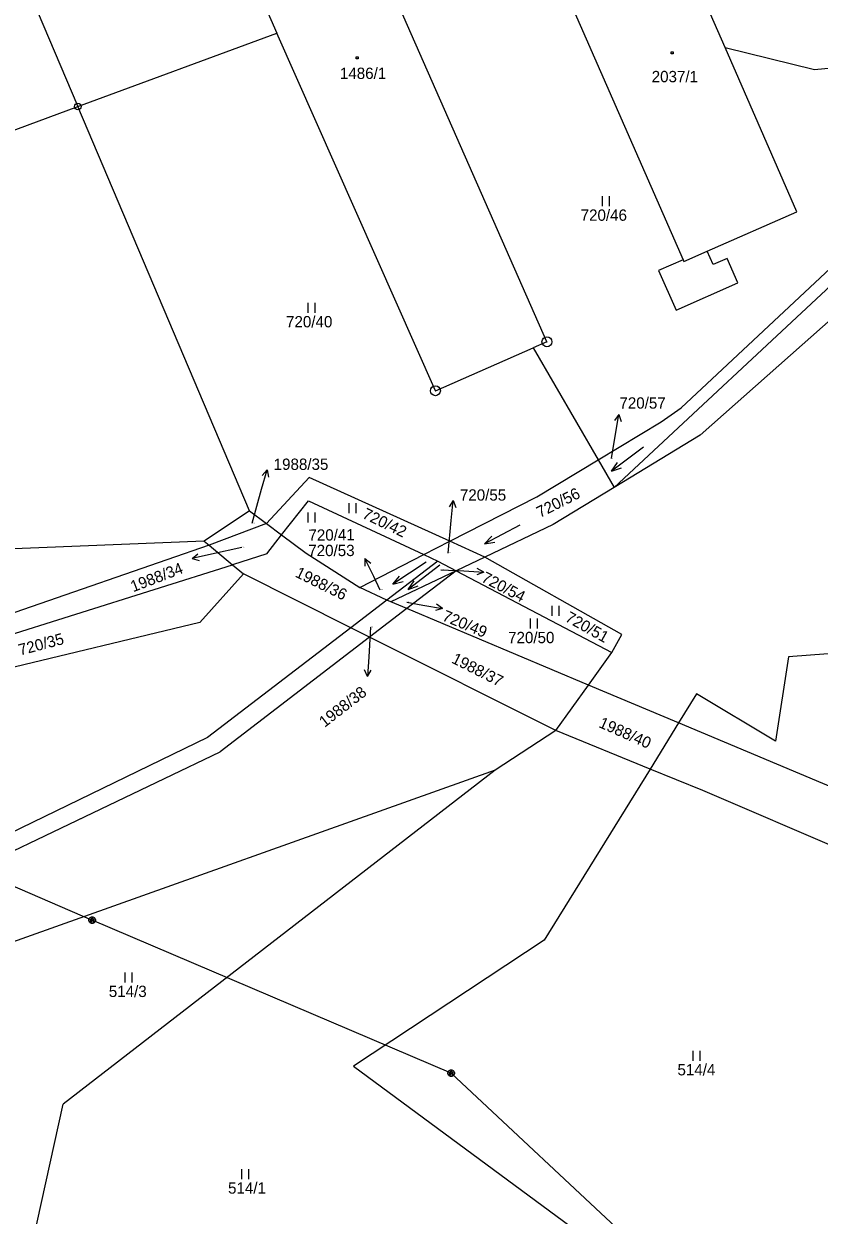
# Model space of a CAD drawing. Extents: x -795483 to -789093, y -1112258 to -1108741.
# Drawn here: x -790611.3 to -790491.8, y -1110458.6 to -1110279.7 of the extents above; entities that cross this region are included whole.
import ezdxf

# ---------------------------------------------------------------- set-up
doc = ezdxf.new("R2010")
doc.units = 0
for name, color, linetype in [('Komunikace', 7, 'Continuous'), ('Vrstva 1', 7, 'Continuous'), ('Vrstva 12', 7, 'Continuous'), ('Vrstva 14', 7, 'Continuous'), ('Vrstva 15', 7, 'Continuous'), ('Vrstva 16', 7, 'Continuous'), ('Vrstva 2', 7, 'Continuous'), ('Vrstva 23', 7, 'Continuous'), ('Vrstva 25', 7, 'Continuous'), ('Vrstva 26', 7, 'Continuous'), ('Vrstva 28', 7, 'Continuous')]:
    doc.layers.add(name, color=color, linetype=linetype)

msp = doc.modelspace()

# ---------------------------------------------------------------- linework, layer by layer
at = {"layer": 'Komunikace'}
for p, q in [((-790523.02, -1110344.98), (-790522.39, -1110341.3)), ((-790576.98, -1110354.69), (-790575.55, -1110349.56)), ((-790547.54, -1110359.16), (-790547.06, -1110354.28)), ((-790578.52, -1110358.31), (-790583.07, -1110359.34)), ((-790548.63, -1110361.67), (-790545.19, -1110361.85)), ((-790557.72, -1110364.73), (-790558.71, -1110362.7)), ((-790553.76, -1110366.56), (-790551.33, -1110366.98)), ((-790559.19, -1110370.32), (-790559.46, -1110374.73))]:
    msp.add_line(p, q, dxfattribs=at)
at = {"layer": 'Vrstva 1'}
for p, q in [((-790632.98, -1110221.83), (-790603.16, -1110292.09)), ((-790592.1, -1110238.47), (-790573.24, -1110281.07)), ((-790505.95, -1110283.23), (-790519.39, -1110252.47)), ((-790532.69, -1110327.43), (-790557.56, -1110270.96)), ((-790528.62, -1110277.84), (-790512.25, -1110315.1)), ((-790603.16, -1110292.09), (-790573.24, -1110281.07)), ((-790549.45, -1110334.78), (-790573.24, -1110281.07)), ((-790495.17, -1110307.89), (-790505.95, -1110283.23)), ((-790505.95, -1110283.23), (-790492.49, -1110286.51)), ((-790492.49, -1110286.51), (-790458.59, -1110283.19)), ((-790621.48, -1110298.84), (-790603.16, -1110292.09)), ((-790577.39, -1110352.81), (-790603.16, -1110292.09)), ((-790512.54, -1110337.36), (-790479.88, -1110306.79)), ((-790508.64, -1110313.81), (-790495.17, -1110307.89)), ((-790522.59, -1110349.3), (-790480.27, -1110309.82)), ((-790476.34, -1110311.86), (-790509.69, -1110341.47)), ((-790507.73, -1110315.84), (-790508.64, -1110313.81)), ((-790512.25, -1110315.1), (-790515.92, -1110316.71)), ((-790505.62, -1110314.91), (-790507.73, -1110315.84)), ((-790504, -1110318.57), (-790505.62, -1110314.91)), ((-790515.92, -1110316.71), (-790513.28, -1110322.68)), ((-790513.28, -1110322.68), (-790504, -1110318.57)), ((-790549.45, -1110334.78), (-790534.75, -1110328.33)), ((-790532.69, -1110327.43), (-790534.75, -1110328.33)), ((-790534.75, -1110328.33), (-790525, -1110345.15)), ((-790515.55, -1110339.45), (-790512.54, -1110337.36)), ((-790525, -1110345.15), (-790515.55, -1110339.45)), ((-790509.69, -1110341.47), (-790522.59, -1110349.3)), ((-790534.21, -1110350.7), (-790525, -1110345.15)), ((-790525, -1110345.15), (-790522.59, -1110349.3)), ((-790568.41, -1110347.81), (-790574.82, -1110354.73)), ((-790547.27, -1110357.39), (-790568.41, -1110347.81)), ((-790522.59, -1110349.3), (-790531.74, -1110354.85)), ((-790572.54, -1110356.44), (-790568.51, -1110351.34)), ((-790568.51, -1110351.34), (-790551.2, -1110359.4)), ((-790547.27, -1110357.39), (-790534.21, -1110350.7)), ((-790577.39, -1110352.81), (-790584.16, -1110357.37)), ((-790577.39, -1110352.81), (-790574.82, -1110354.73)), ((-790574.82, -1110354.73), (-790583.43, -1110357.98)), ((-790574.82, -1110354.73), (-790572.54, -1110356.44)), ((-790531.74, -1110354.85), (-790542.03, -1110359.76)), ((-790574.77, -1110359.27), (-790572.54, -1110356.44)), ((-790572.54, -1110356.44), (-790568.87, -1110359.18)), ((-790584.16, -1110357.37), (-790684.02, -1110361.45)), ((-790583.43, -1110357.98), (-790637.14, -1110376.59)), ((-790584.16, -1110357.37), (-790583.43, -1110357.98)), ((-790583.43, -1110357.98), (-790579.9, -1110360.92)), ((-790551.2, -1110359.4), (-790547.27, -1110357.39)), ((-790542.03, -1110359.76), (-790547.27, -1110357.39)), ((-790574.77, -1110359.27), (-790579.9, -1110360.92)), ((-790568.87, -1110359.18), (-790560.82, -1110364.32)), ((-790560.82, -1110364.32), (-790551.2, -1110359.4)), ((-790549.09, -1110360.38), (-790556.73, -1110366.23)), ((-790551.2, -1110359.4), (-790549.09, -1110360.38)), ((-790549.09, -1110360.38), (-790546.34, -1110361.82)), ((-790542.03, -1110359.76), (-790546.34, -1110361.82)), ((-790521.47, -1110371.39), (-790542.03, -1110359.76)), ((-790638.53, -1110379.4), (-790579.9, -1110360.92)), ((-790578.25, -1110362.3), (-790584.85, -1110369.61)), ((-790579.9, -1110360.92), (-790578.25, -1110362.3)), ((-790562.15, -1110370.38), (-790578.25, -1110362.3)), ((-790546.34, -1110361.82), (-790556.15, -1110366.5)), ((-790546.34, -1110361.82), (-790553.75, -1110367.51)), ((-790546.34, -1110361.82), (-790522.93, -1110374.09)), ((-790556.73, -1110366.23), (-790560.82, -1110364.32)), ((-790556.73, -1110366.23), (-790562.15, -1110370.38)), ((-790556.15, -1110366.5), (-790556.73, -1110366.23)), ((-790553.75, -1110367.51), (-790559.33, -1110371.79)), ((-790553.75, -1110367.51), (-790556.15, -1110366.5)), ((-790526.46, -1110378.99), (-790553.75, -1110367.51)), ((-790584.85, -1110369.61), (-790635.7, -1110381.8)), ((-790562.15, -1110370.38), (-790583.67, -1110386.86)), ((-790559.33, -1110371.79), (-790562.15, -1110370.38)), ((-790522.93, -1110374.09), (-790521.47, -1110371.39)), ((-790559.33, -1110371.79), (-790581.8, -1110389.04)), ((-790531.38, -1110385.82), (-790559.33, -1110371.79)), ((-790471.29, -1110372.96), (-790496.41, -1110374.73)), ((-790526.46, -1110378.99), (-790522.93, -1110374.09)), ((-790496.41, -1110374.73), (-790498.39, -1110387.4)), ((-790531.38, -1110385.82), (-790526.46, -1110378.99)), ((-790512.92, -1110384.69), (-790526.46, -1110378.99)), ((-790510.22, -1110380.33), (-790512.92, -1110384.69)), ((-790498.39, -1110387.4), (-790510.22, -1110380.33)), ((-790531.38, -1110385.82), (-790540.49, -1110391.78)), ((-790517.21, -1110391.61), (-790531.38, -1110385.82)), ((-790512.92, -1110384.69), (-790517.21, -1110391.61)), ((-790466.84, -1110404.07), (-790512.92, -1110384.69)), ((-790583.67, -1110386.86), (-790669.44, -1110428.45)), ((-790663.2, -1110427.97), (-790581.8, -1110389.04)), ((-790540.49, -1110391.78), (-790617.58, -1110419.26)), ((-790540.49, -1110391.78), (-790605.34, -1110441.96)), ((-790517.21, -1110391.61), (-790533.13, -1110417.3)), ((-790509.28, -1110394.84), (-790517.21, -1110391.61)), ((-790477.12, -1110408.65), (-790509.28, -1110394.84)), ((-790533.13, -1110417.3), (-790561.74, -1110436.24)), ((-790561.74, -1110436.24), (-790502.29, -1110480.07)), ((-790610.6, -1110465.74), (-790605.34, -1110441.96))]:
    msp.add_line(p, q, dxfattribs=at)
at = {"layer": 'Vrstva 12'}
for p, q in [((-790662.86, -1110387.46), (-790601.02, -1110414.3)), ((-790547.1, -1110437.27), (-790601.02, -1110414.3)), ((-790493.58, -1110487.27), (-790547.1, -1110437.27))]:
    msp.add_line(p, q, dxfattribs=at)
at = {"layer": 'Vrstva 16'}
for p, q in [((-790521.88, -1110338.34), (-790522.54, -1110339.24)), ((-790522.39, -1110341.3), (-790521.88, -1110338.34)), ((-790521.88, -1110338.34), (-790521.56, -1110339.41)), ((-790575.55, -1110349.56), (-790574.74, -1110346.67)), ((-790574.74, -1110346.67), (-790575.49, -1110347.5)), ((-790574.74, -1110346.67), (-790574.53, -1110347.77)), ((-790546.77, -1110351.29), (-790547.36, -1110352.24)), ((-790547.06, -1110354.28), (-790546.77, -1110351.29)), ((-790546.77, -1110351.29), (-790546.37, -1110352.34)), ((-790586, -1110360), (-790585.13, -1110359.29)), ((-790583.07, -1110359.34), (-790586, -1110360)), ((-790586, -1110360), (-790584.91, -1110360.27)), ((-790560.03, -1110360), (-790560.04, -1110361.12)), ((-790558.71, -1110362.7), (-790560.03, -1110360)), ((-790560.03, -1110360), (-790559.14, -1110360.68)), ((-790545.19, -1110361.85), (-790542.19, -1110362.01)), ((-790542.19, -1110362.01), (-790543.22, -1110362.45)), ((-790542.19, -1110362.01), (-790543.17, -1110361.46)), ((-790551.33, -1110366.98), (-790548.37, -1110367.49)), ((-790548.37, -1110367.49), (-790549.44, -1110367.81)), ((-790548.37, -1110367.49), (-790549.27, -1110366.83)), ((-790559.46, -1110374.73), (-790559.65, -1110377.72)), ((-790559.65, -1110377.72), (-790560.08, -1110376.7)), ((-790559.65, -1110377.72), (-790559.08, -1110376.76))]:
    msp.add_line(p, q, dxfattribs=at)
at = {"layer": 'Vrstva 2'}
for p, q in [((-790512.14, -1110315.35), (-790508.64, -1110313.81)), ((-790512.25, -1110315.1), (-790512.14, -1110315.35))]:
    msp.add_line(p, q, dxfattribs=at)
at = {"layer": 'Vrstva 23'}
for p, q in [((-790524.34, -1110307.05), (-790524.34, -1110305.55)), ((-790523.34, -1110305.55), (-790523.34, -1110307.05)), ((-790568.57, -1110323.06), (-790568.57, -1110321.56)), ((-790567.57, -1110321.56), (-790567.57, -1110323.06)), ((-790518.21, -1110343.24), (-790522.99, -1110346.86)), ((-790522.99, -1110346.86), (-790522.1, -1110345.56)), ((-790522.99, -1110346.86), (-790521.49, -1110346.35)), ((-790562.41, -1110353.19), (-790562.41, -1110351.69)), ((-790561.41, -1110351.69), (-790561.41, -1110353.19)), ((-790568.55, -1110354.59), (-790568.55, -1110353.09)), ((-790567.55, -1110353.09), (-790567.55, -1110354.59)), ((-790536.78, -1110354.97), (-790542.08, -1110357.77)), ((-790542.08, -1110357.77), (-790540.99, -1110356.63)), ((-790542.08, -1110357.77), (-790540.52, -1110357.51)), ((-790550.82, -1110360.53), (-790555.82, -1110363.86)), ((-790555.82, -1110363.86), (-790554.84, -1110362.62)), ((-790548.78, -1110360.96), (-790553.52, -1110364.64)), ((-790555.82, -1110363.86), (-790554.29, -1110363.45)), ((-790553.52, -1110364.64), (-790552.64, -1110363.32)), ((-790553.52, -1110364.64), (-790552.03, -1110364.11)), ((-790531.9, -1110368.59), (-790531.9, -1110367.09)), ((-790530.9, -1110367.09), (-790530.9, -1110368.59)), ((-790535.17, -1110370.5), (-790535.17, -1110369)), ((-790534.17, -1110369), (-790534.17, -1110370.5)), ((-790596.06, -1110423.65), (-790596.06, -1110422.15)), ((-790595.06, -1110422.15), (-790595.06, -1110423.65)), ((-790510.73, -1110435.42), (-790510.73, -1110433.92)), ((-790509.73, -1110433.92), (-790509.73, -1110435.42)), ((-790578.54, -1110453.19), (-790578.54, -1110451.69)), ((-790577.54, -1110451.69), (-790577.54, -1110453.19))]:
    msp.add_line(p, q, dxfattribs=at)
at = {"layer": 'Vrstva 25'}
for p, q in [((-790514.06, -1110283.85), (-790513.76, -1110283.85)), ((-790514.06, -1110284.15), (-790514.06, -1110283.85)), ((-790513.76, -1110283.85), (-790513.76, -1110284.15)), ((-790561.37, -1110284.65), (-790561.07, -1110284.65)), ((-790561.37, -1110284.95), (-790561.37, -1110284.65)), ((-790561.07, -1110284.95), (-790561.37, -1110284.95)), ((-790561.07, -1110284.65), (-790561.07, -1110284.95)), ((-790513.76, -1110284.15), (-790514.06, -1110284.15))]:
    msp.add_line(p, q, dxfattribs=at)
at = {"layer": 'Vrstva 26'}
for p, q in [((-790601.52, -1110414.2), (-790601.42, -1110414)), ((-790601.52, -1110414.4), (-790601.52, -1110414.2)), ((-790601.42, -1110414.6), (-790601.52, -1110414.4)), ((-790601.42, -1110414), (-790601.32, -1110413.9)), ((-790601.32, -1110413.9), (-790601.12, -1110413.8)), ((-790601.32, -1110414.1), (-790601.32, -1110414.5)), ((-790601.32, -1110414.5), (-790601.12, -1110414.6)), ((-790601.12, -1110413.8), (-790600.92, -1110413.8)), ((-790601.12, -1110414.6), (-790601.12, -1110414)), ((-790601.12, -1110414), (-790600.92, -1110414)), ((-790600.92, -1110413.8), (-790600.72, -1110413.9)), ((-790600.92, -1110414), (-790600.92, -1110414.6)), ((-790600.92, -1110414.6), (-790600.72, -1110414.5)), ((-790600.72, -1110413.9), (-790600.62, -1110414)), ((-790600.72, -1110414.5), (-790600.72, -1110414.1)), ((-790600.62, -1110414), (-790600.52, -1110414.2)), ((-790600.52, -1110414.4), (-790600.62, -1110414.6)), ((-790600.52, -1110414.2), (-790600.52, -1110414.4)), ((-790601.32, -1110414.7), (-790601.42, -1110414.6)), ((-790601.12, -1110414.8), (-790601.32, -1110414.7)), ((-790600.92, -1110414.8), (-790601.12, -1110414.8)), ((-790600.72, -1110414.7), (-790600.92, -1110414.8)), ((-790600.62, -1110414.6), (-790600.72, -1110414.7)), ((-790547.6, -1110437.17), (-790547.5, -1110436.97)), ((-790547.6, -1110437.37), (-790547.6, -1110437.17)), ((-790547.5, -1110437.57), (-790547.6, -1110437.37)), ((-790547.5, -1110436.97), (-790547.4, -1110436.87)), ((-790547.4, -1110437.67), (-790547.5, -1110437.57)), ((-790547.4, -1110436.87), (-790547.2, -1110436.77)), ((-790547.4, -1110437.07), (-790547.4, -1110437.47)), ((-790547.4, -1110437.47), (-790547.2, -1110437.57)), ((-790547.2, -1110437.77), (-790547.4, -1110437.67)), ((-790547.2, -1110436.77), (-790547, -1110436.77)), ((-790547.2, -1110437.57), (-790547.2, -1110436.97)), ((-790547.2, -1110436.97), (-790547, -1110436.97)), ((-790547, -1110437.77), (-790547.2, -1110437.77)), ((-790547, -1110436.77), (-790546.8, -1110436.87)), ((-790547, -1110436.97), (-790547, -1110437.57)), ((-790547, -1110437.57), (-790546.8, -1110437.47)), ((-790546.8, -1110437.67), (-790547, -1110437.77)), ((-790546.8, -1110436.87), (-790546.7, -1110436.97)), ((-790546.8, -1110437.47), (-790546.8, -1110437.07)), ((-790546.7, -1110437.57), (-790546.8, -1110437.67)), ((-790546.7, -1110436.97), (-790546.6, -1110437.17)), ((-790546.6, -1110437.37), (-790546.7, -1110437.57)), ((-790546.6, -1110437.17), (-790546.6, -1110437.37))]:
    msp.add_line(p, q, dxfattribs=at)
at = {"layer": 'Vrstva 28'}
for centre, radius in [((-790603.16, -1110292.09), 0.5), ((-790603.16, -1110292.09), 0.01), ((-790532.69, -1110327.43), 0.75), ((-790532.69, -1110327.43), 0.01), ((-790549.45, -1110334.78), 0.75), ((-790549.45, -1110334.78), 0.01)]:
    msp.add_circle(centre, radius, dxfattribs=at)

# ---------------------------------------------------------------- texts
at = {"layer": 'Vrstva 14'}
for s, height, p in [('720/46', 1.7, (-790527.63, -1110309.25)), ('720/40', 1.7, (-790571.88, -1110325.26)), ('720/57', 0.1, (-790523.02, -1110344.98)), ('1988/35', 0.1, (-790576.98, -1110354.69)), ('1988/34', 0.1, (-790578.52, -1110358.31)), ('720/55', 0.1, (-790547.54, -1110359.16)), ('720/54', 0.1, (-790548.63, -1110361.67)), ('720/53', 0.1, (-790557.72, -1110364.73)), ('720/49', 0.1, (-790553.76, -1110366.56)), ('1988/38', 0.1, (-790559.19, -1110370.32)), ('720/50', 1.7, (-790538.53, -1110372.7)), ('514/3', 1.7, (-790598.5, -1110425.85)), ('514/4', 1.7, (-790513.09, -1110437.62)), ('514/1', 1.7, (-790580.59, -1110455.39))]:
    msp.add_text(s, height=height, dxfattribs=at).set_placement(p)
for s, rotation, p in [('720/56', 26.8704, (-790533.74, -1110353.91)), ('720/42', 334.1713, (-790560.56, -1110353.84)), ('720/41', 0.6784, (-790568.51, -1110357.33)), ('1988/36', 333.7127, (-790570.64, -1110362.67)), ('720/51', 330.8162, (-790530.09, -1110369.32)), ('720/35', 14.8547, (-790611.82, -1110374.57)), ('1988/37', 333.1619, (-790547.15, -1110375.58)), ('1988/40', 336.1663, (-790525.04, -1110385.27))]:
    msp.add_text(s, height=1.7, rotation=rotation, dxfattribs=at).set_placement(p)
at = {"layer": 'Vrstva 15'}
for s, p in [('1486/1', (-790563.79, -1110287.95)), ('2037/1', (-790516.96, -1110288.44))]:
    msp.add_text(s, height=1.7, dxfattribs=at).set_placement(p)
at = {"layer": 'Vrstva 16'}
for s, p in [('720/57', (-790521.81, -1110337.47)), ('1988/35', (-790573.74, -1110346.67)), ('720/55', (-790545.77, -1110351.29)), ('720/53', (-790568.54, -1110359.62))]:
    msp.add_text(s, height=1.7, dxfattribs=at).set_placement(p)
for s, rotation, p in [('1988/34', 21.0112, (-790594.85, -1110365.06)), ('720/54', 332.4027, (-790542.68, -1110363.38)), ('720/49', 337.2429, (-790548.55, -1110369.23)), ('1988/38', 37.9383, (-790566.09, -1110385.43))]:
    msp.add_text(s, height=1.7, rotation=rotation, dxfattribs=at).set_placement(p)

doc.saveas('drawing.dxf')
